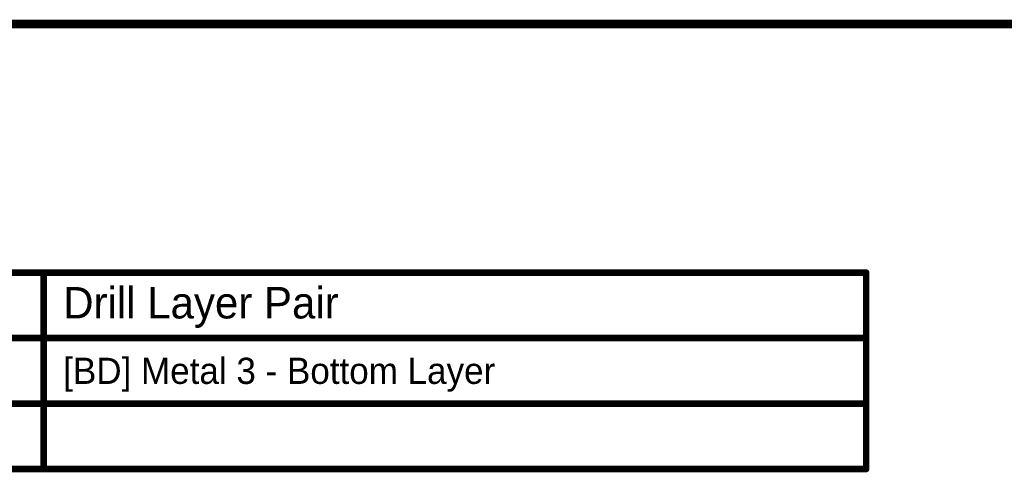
# Model space of a CAD drawing. Header units: millimetres. Extents: x -1.5 to 11.1, y -3 to 5.
# Tile 298 of 323: x 2.2 to 4.5, y 4 to 5. Entities that reach past the tile are written whole.
import ezdxf

# ---------------------------------------------------------------- set-up
doc = ezdxf.new("R2010")
doc.units = ezdxf.units.MM
doc.header["$MEASUREMENT"] = 0
doc.layers.add('Document', color=7, linetype='Continuous', true_color=0x7f7f00)
doc.layers.add('DrillDrawing', color=1, linetype='Continuous', true_color=0xff0000)
doc.styles.add('textstyle113', font='txt')
doc.styles.add('textstyle114', font='txt')

# ---------------------------------------------------------------- blocks, each defined once
blk = doc.blocks.new('PCB_F___30T_20G_16D_4003_1')
at = {"layer": 'Document'}
blk.add_lwpolyline([(-0.8, 5.027, 0.02, 0.02, 0), (6.5, 5.027, 0.02, 0.02, 0)], format="xyseb", dxfattribs=at)

msp = doc.modelspace()

# ---------------------------------------------------------------- linework, layer by layer
at = {"layer": 'DrillDrawing'}
for points in [[(-1.4925, 4.4575, 0.015, 0.015, 0), (4.1472, 4.4575, 0.015, 0.015, 0)], [(2.2622, 4.0075, 0.015, 0.015, 0), (2.2622, 4.4575, 0.015, 0.015, 0)], [(4.1472, 4.0075, 0.015, 0.015, 0), (4.1472, 4.4575, 0.015, 0.015, 0)], [(-1.4925, 4.3075, 0.015, 0.015, 0), (4.1472, 4.3075, 0.015, 0.015, 0)], [(-1.4925, 4.1575, 0.015, 0.015, 0), (4.1472, 4.1575, 0.015, 0.015, 0)], [(-1.4925, 4.0075, 0.015, 0.015, 0), (4.1472, 4.0075, 0.015, 0.015, 0)]]:
    msp.add_lwpolyline(points, format="xyseb", dxfattribs=at)
for points in [[(2.2584, 4.4575, 0.0075, 0.0075, 1), (2.2659, 4.4575, 0.0075, 0.0075, 1)], [(4.1434, 4.4575, 0.0075, 0.0075, 1), (4.1509, 4.4575, 0.0075, 0.0075, 1)], [(4.1434, 4.4575, 0.0075, 0.0075, 1), (4.1509, 4.4575, 0.0075, 0.0075, 1)], [(4.1434, 4.3075, 0.0075, 0.0075, 1), (4.1509, 4.3075, 0.0075, 0.0075, 1)], [(4.1434, 4.1575, 0.0075, 0.0075, 1), (4.1509, 4.1575, 0.0075, 0.0075, 1)], [(2.2584, 4.0075, 0.0075, 0.0075, 1), (2.2659, 4.0075, 0.0075, 0.0075, 1)], [(4.1434, 4.0075, 0.0075, 0.0075, 1), (4.1509, 4.0075, 0.0075, 0.0075, 1)], [(4.1434, 4.0075, 0.0075, 0.0075, 1), (4.1509, 4.0075, 0.0075, 0.0075, 1)]]:
    msp.add_lwpolyline(points, format="xyseb", close=True, dxfattribs=at)

# ---------------------------------------------------------------- block references
msp.add_blockref('PCB_F___30T_20G_16D_4003_1', (0, 0))

# ---------------------------------------------------------------- texts
for s, height, style, p in [('Drill Layer Pair', 0.072, 'textstyle113', (2.3072, 4.3525)), ('[BD] Metal 3 - Bottom Layer', 0.06, 'textstyle114', (2.3072, 4.2025))]:
    msp.add_text(s, height=height, dxfattribs=dict(at, style=style)).set_placement(p)

doc.saveas('drawing.dxf')
